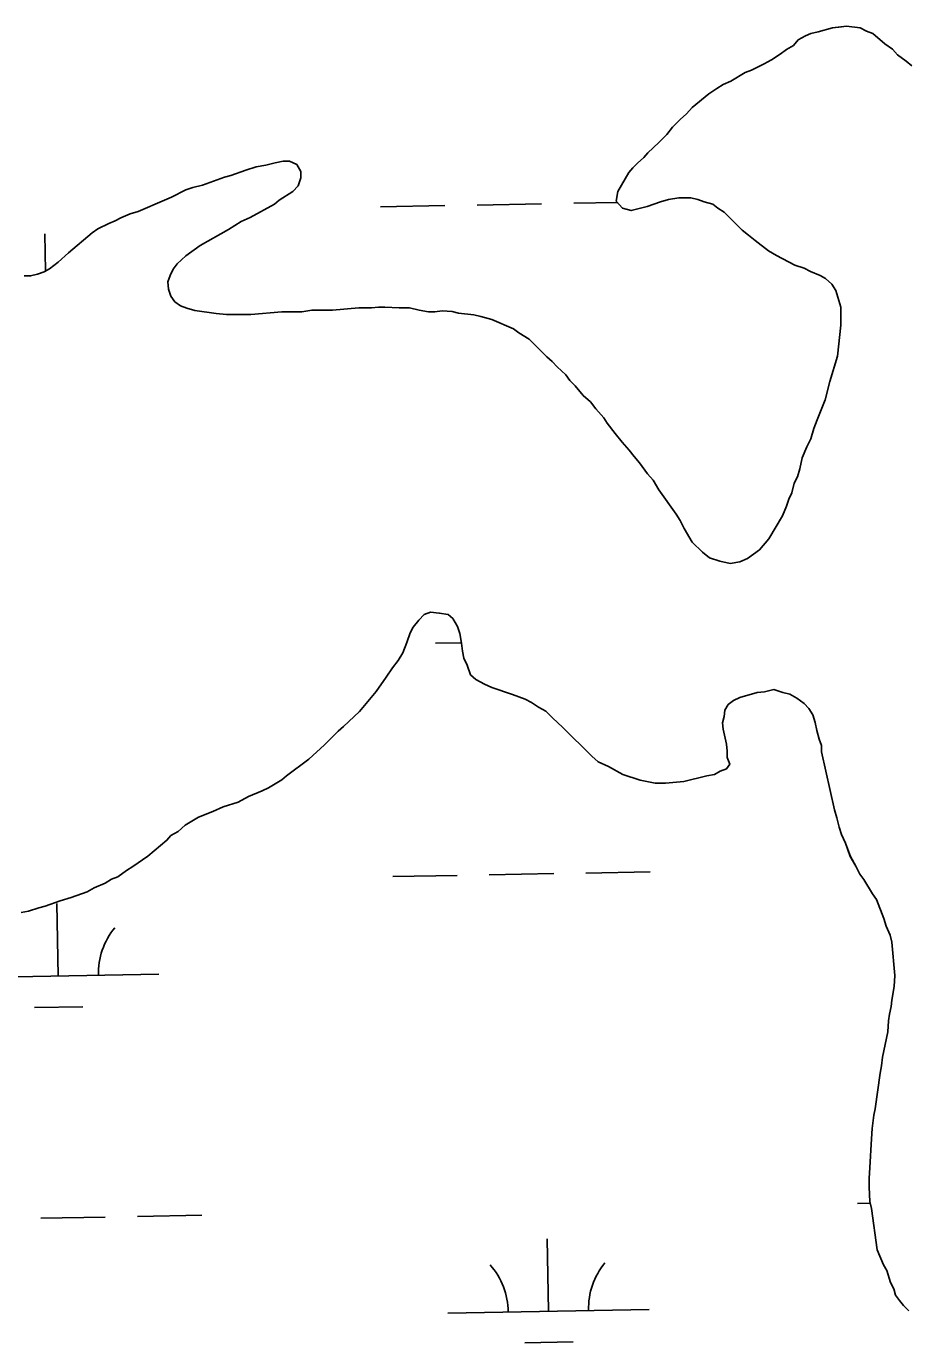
# Model space of a CAD drawing. Extents: x 3957609 to 3995875, y 234277 to 260273.
# Drawn here: x 3973700 to 3974138, y 250404 to 251058 of the extents above; entities that cross this region are included whole.
import ezdxf

# ---------------------------------------------------------------- set-up
doc = ezdxf.new("R2010")
doc.units = 0
doc.layers.add('V-TOPO-SHOR', color=7, linetype='Continuous')
doc.layers.add('V-WETL-SWMP', color=7, linetype='Continuous')

msp = doc.modelspace()

# ---------------------------------------------------------------- linework, layer by layer
at = {"layer": 'V-TOPO-SHOR'}
for points in [[(3974043.254, 250967.758), (3974040.889, 250969.722), (3974036.553, 250970.897), (3974033.399, 250972.073), (3974029.854, 250972.855), (3974023.948, 250972.847), (3974018.828, 250972.05), (3974014.892, 250970.862), (3974008.199, 250968.489), (3974000.324, 250966.506), (3973995.991, 250967.68), (3973992.835, 250971.221), (3973993.615, 250975.947), (3973999.114, 250985.409), (3974001.08, 250987.775), (3974003.437, 250990.142), (3974006.585, 250992.905), (3974008.549, 250995.27), (3974014.056, 251000.401), (3974017.988, 251004.345), (3974020.739, 251007.894), (3974024.671, 251011.839), (3974027.819, 251014.601), (3974030.569, 251017.755), (3974038.831, 251024.465), (3974042.765, 251027.229), (3974045.913, 251029.204), (3974049.849, 251030.785), (3974056.931, 251035.129), (3974060.079, 251036.314), (3974066.376, 251039.476), (3974069.917, 251041.451), (3974074.247, 251044.216), (3974077.393, 251046.583), (3974080.934, 251048.559), (3974083.293, 251051.32), (3974086.834, 251053.294), (3974089.59, 251054.48), (3974093.133, 251055.275), (3974100.22, 251057.255), (3974103.369, 251057.655), (3974107.308, 251058.054), (3974114.005, 251057.278), (3974117.159, 251055.707), (3974120.31, 251054.529), (3974126.227, 251049.419), (3974130.17, 251046.669), (3974132.537, 251043.917), (3974136.875, 251040.773), (3974139.635, 251038.414)], [(3973698.68, 250934.117), (3973701.83, 250934.121), (3973705.375, 250934.916), (3973708.523, 250936.102), (3973711.278, 250937.683), (3973715.605, 250940.841), (3973720.719, 250945.574), (3973732.518, 250955.441), (3973735.272, 250957.413), (3973740.781, 250960.18), (3973743.929, 250961.366), (3973746.686, 250962.947), (3973751.408, 250964.923), (3973755.345, 250966.111), (3973768.333, 250971.647), (3973771.876, 250973.228), (3973778.958, 250976.783), (3973782.501, 250977.971), (3973787.226, 250979.161), (3973798.248, 250983.115), (3973801.398, 250983.908), (3973808.877, 250986.679), (3973813.993, 250988.26), (3973818.72, 250989.057), (3973823.445, 250990.247), (3973827.381, 250991.039), (3973830.533, 250991.045), (3973834.08, 250989.475), (3973836.054, 250985.934), (3973836.058, 250982.784), (3973834.885, 250978.843), (3973832.13, 250976.081), (3973825.443, 250971.739), (3973823.082, 250969.765), (3973810.884, 250963.049), (3973806.555, 250961.073)], [(3973806.555, 250961.073), (3973800.259, 250957.124), (3973786.093, 250949.223), (3973779.011, 250944.093), (3973774.686, 250940.146), (3973772.722, 250937.388), (3973771.151, 250934.234), (3973769.973, 250931.082), (3973770.375, 250927.537), (3973771.561, 250923.994), (3973773.535, 250921.239), (3973776.296, 250919.275), (3973779.447, 250918.1), (3973783.388, 250916.922), (3973794.025, 250915.366), (3973799.145, 250914.981), (3973811.355, 250914.999), (3973826.713, 250916.205), (3973836.56, 250916.222), (3973841.678, 250917.016), (3973851.92, 250917.035), (3973864.915, 250918.237), (3973871.216, 250918.247), (3973874.761, 250918.647), (3973877.911, 250918.651), (3973885.001, 250918.27), (3973890.121, 250918.278), (3973894.85, 250917.102), (3973899.577, 250916.322), (3973902.729, 250916.328), (3973906.274, 250916.728), (3973911.394, 250916.343), (3973914.546, 250915.558), (3973922.029, 250914.784), (3973925.576, 250914.002), (3973931.094, 250912.435), (3973941.735, 250907.727), (3973944.496, 250905.76), (3973949.62, 250902.619), (3973958.299, 250893.968), (3973961.06, 250891.609), (3973963.427, 250888.856), (3973967.765, 250884.924), (3973969.739, 250882.17), (3973972.502, 250879.417), (3973976.449, 250874.698), (3973979.998, 250871.553), (3973982.761, 250868.012), (3973986.705, 250863.686), (3973988.286, 250860.932), (3973992.233, 250855.818), (3973995.784, 250851.491), (3973999.335, 250847.558), (3974001.705, 250844.411), (3974004.465, 250841.265), (3974008.414, 250835.758), (3974011.175, 250832.61), (3974013.939, 250827.889), (3974022.625, 250815.694), (3974024.599, 250812.546), (3974026.576, 250808.61), (3974030.524, 250801.921), (3974035.652, 250796.809), (3974039.201, 250794.058), (3974044.323, 250792.49), (3974049.446, 250791.316), (3974054.17, 250792.113), (3974058.107, 250793.694), (3974064.009, 250798.036), (3974068.725, 250803.557), (3974075.404, 250814.991), (3974077.366, 250819.72), (3974078.539, 250823.267), (3974080.11, 250826.421), (3974081.286, 250831.148), (3974082.855, 250834.302), (3974084.03, 250838.242), (3974085.204, 250843.757), (3974087.557, 250849.277), (3974089.521, 250853.217), (3974091.088, 250858.341), (3974092.656, 250862.677), (3974096.578, 250872.528), (3974098.927, 250881.59), (3974102.845, 250894.202), (3974104.395, 250909.564), (3974104.381, 250918.624), (3974102.005, 250926.89), (3974100.031, 250930.037), (3974096.875, 250932.79), (3974094.117, 250934.361), (3974089.386, 250936.323), (3974086.234, 250937.894), (3974081.505, 250939.46), (3974072.438, 250944.173), (3974068.494, 250946.53), (3974061.791, 250951.638), (3974058.637, 250954.39), (3974055.481, 250956.747), (3974046.408, 250965.791), (3974043.254, 250967.758)], [(3973950.699, 250722.231), (3973947.545, 250723.804), (3973941.239, 250726.155), (3973930.993, 250729.684), (3973927.446, 250731.255), (3973923.111, 250733.61), (3973920.35, 250735.969), (3973918.767, 250740.692), (3973917.186, 250744.235), (3973916.391, 250747.778), (3973915.992, 250751.716), (3973915.195, 250756.441), (3973914.009, 250759.984), (3973911.64, 250763.918), (3973909.272, 250765.884), (3973904.939, 250766.664), (3973900.605, 250767.051), (3973897.457, 250765.866), (3973894.705, 250763.105), (3973891.952, 250759.554), (3973890.381, 250756.795), (3973888.815, 250752.066), (3973886.855, 250746.942), (3973884.498, 250743), (3973881.745, 250739.451), (3973878.601, 250734.72), (3973873.494, 250727.621), (3973865.238, 250717.762), (3973857.374, 250710.267), (3973854.619, 250707.899), (3973847.935, 250701.192), (3973840.068, 250694.089), (3973829.054, 250685.801), (3973826.695, 250683.829), (3973820.004, 250679.878), (3973816.856, 250678.297), (3973810.165, 250675.53), (3973805.05, 250672.766), (3973797.57, 250670.39), (3973792.454, 250668.018), (3973785.368, 250665.25), (3973778.679, 250661.301), (3973775.141, 250658.145), (3973771.6, 250656.169), (3973769.633, 250653.803), (3973760.194, 250645.91), (3973752.719, 250640.778), (3973749.571, 250638.804), (3973745.244, 250635.646), (3973742.094, 250634.46), (3973738.946, 250632.486), (3973733.435, 250630.114), (3973729.894, 250628.138), (3973722.022, 250625.369), (3973716.51, 250623.784), (3973709.031, 250621.015), (3973705.881, 250620.222), (3973700.765, 250618.637), (3973697.22, 250617.844)], [(3974138.269, 250420.051), (3974135.509, 250422.803), (3974133.534, 250425.162), (3974131.56, 250427.917), (3974130.77, 250431.067), (3974129.189, 250434.215), (3974127.208, 250440.119), (3974125.629, 250442.874), (3974122.467, 250450.353), (3974119.676, 250470.829), (3974118.883, 250474.372), (3974118.477, 250481.46), (3974118.471, 250485.794), (3974118.856, 250491.309), (3974119.62, 250505.487), (3974120.005, 250510.609), (3974120.784, 250517.304), (3974121.566, 250520.458), (3974123.901, 250538.185), (3974124.683, 250541.731), (3974125.07, 250546.064), (3974127.806, 250558.672), (3974128.191, 250564.187), (3974128.58, 250567.339), (3974129.361, 250571.277), (3974129.75, 250574.431), (3974130.919, 250581.128), (3974131.304, 250586.641), (3974129.703, 250603.181), (3974128.91, 250606.726), (3974126.934, 250611.053), (3974125.746, 250614.992), (3974122.186, 250624.439), (3974120.212, 250627.192), (3974115.868, 250634.274), (3974113.894, 250637.028), (3974111.92, 250640.962), (3974109.155, 250645.685), (3974106.779, 250652.378), (3974104.803, 250656.705), (3974103.617, 250660.248), (3974102.427, 250664.973), (3974101.239, 250668.909), (3974094.891, 250697.653), (3974094.887, 250700.803), (3974093.701, 250703.953), (3974092.511, 250708.282), (3974091.716, 250712.218), (3974090.528, 250716.157), (3974088.554, 250719.304), (3974086.189, 250721.664), (3974082.637, 250724.414), (3974079.09, 250726.378), (3974075.545, 250727.161), (3974071.21, 250728.727), (3974066.485, 250727.539), (3974062.942, 250727.14), (3974054.281, 250724.762), (3974051.131, 250723.181), (3974048.379, 250721.207), (3974046.808, 250718.448), (3974046.419, 250715.296), (3974045.634, 250712.145), (3974046.034, 250708.995), (3974047.623, 250701.513), (3974048.02, 250697.97), (3974048.026, 250694.819), (3974049.212, 250691.671), (3974047.641, 250689.303), (3974044.493, 250688.117), (3974041.739, 250686.538), (3974037.801, 250685.744), (3974026.383, 250682.969), (3974017.327, 250682.166), (3974012.207, 250682.158), (3974004.719, 250683.72), (3973996.05, 250686.465), (3973988.956, 250690.391), (3973983.832, 250692.746), (3973980.676, 250695.498), (3973966.08, 250710.047), (3973961.347, 250714.373), (3973957.795, 250717.912), (3973954.246, 250719.876), (3973950.699, 250722.231)]]:
    msp.add_lwpolyline(points, dxfattribs=at)
at = {"layer": 'V-WETL-SWMP'}
for p, q in [((3973875.738, 250968.399), (3973907.733, 250968.981)), ((3973923.73, 250969.272), (3973955.725, 250969.854)), ((3973971.722, 250970.145), (3973993.441, 250970.54)), ((3973709.226, 250936.505), (3973708.891, 250954.934)), ((3973903.092, 250751.618), (3973915.969, 250751.852)), ((3973881.786, 250635.779), (3973913.781, 250636.361)), ((3973929.778, 250636.652), (3973961.773, 250637.234)), ((3973977.77, 250637.525), (3974009.765, 250638.106)), ((3973715.594, 250586.32), (3973714.939, 250622.314)), ((3973665.602, 250585.411), (3973765.586, 250587.229)), ((3973703.876, 250570.673), (3973727.872, 250571.109)), ((3974112.775, 250473.451), (3974119.064, 250473.565)), ((3973706.935, 250466.071), (3973738.929, 250466.653)), ((3973754.927, 250466.944), (3973786.921, 250467.526)), ((3973959.132, 250419.907), (3973958.477, 250455.901)), ((3973909.14, 250418.998), (3974009.123, 250420.816)), ((3973947.414, 250404.26), (3973971.41, 250404.697))]:
    msp.add_line(p, q, dxfattribs=at)
for points in [[(3974139.636, 251038.413), (3974136.875, 251040.772), (3974132.537, 251043.916), (3974130.17, 251046.669), (3974126.227, 251049.419), (3974120.311, 251054.53), (3974117.158, 251055.707), (3974114.004, 251057.277), (3974107.308, 251058.054), (3974100.219, 251057.255), (3974093.133, 251055.274), (3974089.59, 251054.481), (3974086.834, 251053.295), (3974083.293, 251051.32), (3974080.934, 251048.559), (3974077.393, 251046.584), (3974074.246, 251044.215), (3974069.918, 251041.451), (3974066.376, 251039.476), (3974060.079, 251036.315), (3974056.93, 251035.129), (3974049.848, 251030.785), (3974045.912, 251029.203), (3974042.764, 251027.229), (3974038.83, 251024.465), (3974030.57, 251017.756), (3974027.818, 251014.601), (3974024.671, 251011.839), (3974020.739, 251007.894), (3974017.988, 251004.345), (3974014.056, 251000.4), (3974008.55, 250995.271), (3974006.584, 250992.905), (3974003.438, 250990.142), (3974001.079, 250987.775), (3973999.113, 250985.409), (3973993.614, 250975.948), (3973992.834, 250971.22), (3973995.991, 250967.68), (3974000.325, 250966.506), (3974008.199, 250968.488), (3974014.891, 250970.862), (3974018.828, 250972.05), (3974023.947, 250972.846), (3974029.854, 250972.855), (3974033.4, 250972.073), (3974036.553, 250970.897), (3974040.888, 250969.722), (3974043.254, 250967.757), (3974046.408, 250965.792), (3974055.481, 250956.748)], [(3973823.083, 250969.765), (3973825.443, 250971.738), (3973832.131, 250976.081), (3973834.884, 250978.843), (3973836.059, 250982.783), (3973836.054, 250985.934), (3973834.079, 250989.475), (3973830.532, 250991.045), (3973827.381, 250991.04), (3973823.444, 250990.246), (3973818.719, 250989.057), (3973813.994, 250988.261), (3973808.877, 250986.678), (3973801.398, 250983.909), (3973798.248, 250983.116), (3973787.226, 250979.16), (3973782.502, 250977.97), (3973778.959, 250976.783), (3973771.875, 250973.227), (3973768.333, 250971.646), (3973755.345, 250966.111), (3973751.408, 250964.923), (3973746.685, 250962.946), (3973743.93, 250961.366), (3973740.781, 250960.179), (3973735.272, 250957.413), (3973732.518, 250955.44), (3973720.718, 250945.574), (3973715.606, 250940.84), (3973711.278, 250937.682), (3973708.524, 250936.102), (3973705.375, 250934.915), (3973701.831, 250934.122), (3973698.68, 250934.117)], [(3974055.481, 250956.748), (3974058.636, 250954.39), (3974061.791, 250951.638), (3974068.495, 250946.529), (3974072.438, 250944.172), (3974081.504, 250939.46), (3974086.233, 250937.893), (3974089.386, 250936.322), (3974094.116, 250934.36), (3974096.875, 250932.789), (3974100.031, 250930.038), (3974102.005, 250926.89), (3974104.381, 250918.623), (3974104.396, 250909.564), (3974102.845, 250894.201), (3974098.927, 250881.591), (3974096.579, 250872.528), (3974092.656, 250862.676), (3974091.087, 250858.341), (3974089.52, 250853.218), (3974087.557, 250849.276), (3974085.203, 250843.758), (3974084.03, 250838.242), (3974082.855, 250834.302), (3974081.285, 250831.148), (3974080.111, 250826.42), (3974078.54, 250823.267), (3974077.365, 250819.72), (3974075.403, 250814.991), (3974068.726, 250803.558), (3974064.008, 250798.036), (3974058.107, 250793.694), (3974054.171, 250792.113), (3974049.446, 250791.317), (3974044.324, 250792.49), (3974039.202, 250794.058), (3974035.652, 250796.809), (3974030.524, 250801.921), (3974026.575, 250808.61), (3974024.599, 250812.546), (3974022.625, 250815.693), (3974013.94, 250827.889), (3974011.175, 250832.611), (3974008.413, 250835.757), (3974004.466, 250841.265), (3974001.704, 250844.411), (3973999.335, 250847.558), (3973995.784, 250851.491), (3973992.233, 250855.818), (3973988.286, 250860.932), (3973986.706, 250863.686), (3973982.76, 250868.012), (3973979.998, 250871.553), (3973976.448, 250874.698), (3973972.502, 250879.418), (3973969.74, 250882.17), (3973967.766, 250884.924), (3973963.428, 250888.856), (3973961.06, 250891.609), (3973958.299, 250893.968), (3973949.62, 250902.619), (3973944.495, 250905.761), (3973941.735, 250907.726), (3973931.093, 250912.435), (3973925.576, 250914.002), (3973922.03, 250914.784), (3973914.546, 250915.559), (3973911.394, 250916.342), (3973906.273, 250916.728), (3973902.729, 250916.328), (3973899.578, 250916.323), (3973894.85, 250917.103), (3973890.122, 250918.277), (3973885.002, 250918.269), (3973877.912, 250918.651), (3973874.761, 250918.646), (3973871.217, 250918.247), (3973864.915, 250918.236), (3973851.92, 250917.034), (3973841.679, 250917.017), (3973836.56, 250916.221), (3973826.714, 250916.206), (3973811.355, 250914.999), (3973799.146, 250914.98), (3973794.025, 250915.365), (3973783.388, 250916.923), (3973779.448, 250918.099), (3973776.295, 250919.275), (3973773.535, 250921.24), (3973771.561, 250923.994), (3973770.374, 250927.537), (3973769.974, 250931.081), (3973771.151, 250934.234), (3973772.721, 250937.387), (3973774.686, 250940.147), (3973779.012, 250944.093), (3973786.093, 250949.224), (3973800.259, 250957.124), (3973806.555, 250961.073), (3973810.884, 250963.049), (3973823.083, 250969.765)], [(3973697.221, 250617.845), (3973700.765, 250618.638), (3973705.882, 250620.222), (3973709.032, 250621.014), (3973716.511, 250623.784), (3973722.022, 250625.368), (3973729.895, 250628.138), (3973733.436, 250630.113), (3973738.947, 250632.485), (3973742.094, 250634.459), (3973745.243, 250635.646), (3973749.571, 250638.804), (3973752.718, 250640.778), (3973760.194, 250645.91), (3973769.633, 250653.803), (3973771.599, 250656.169), (3973775.14, 250658.144), (3973778.68, 250661.301), (3973785.369, 250665.25), (3973792.454, 250668.018), (3973797.571, 250670.39), (3973805.05, 250672.765), (3973810.166, 250675.53), (3973816.857, 250678.298), (3973820.005, 250679.879), (3973826.695, 250683.828), (3973829.055, 250685.801), (3973840.069, 250694.09), (3973847.935, 250701.192), (3973854.62, 250707.899), (3973857.373, 250710.266), (3973865.238, 250717.762), (3973873.493, 250727.622), (3973878.602, 250734.72), (3973881.745, 250739.451), (3973884.497, 250743), (3973886.854, 250746.943), (3973888.815, 250752.066), (3973890.382, 250756.795), (3973891.953, 250759.554), (3973894.705, 250763.104), (3973897.457, 250765.865), (3973900.606, 250767.052), (3973904.939, 250766.665), (3973909.273, 250765.884), (3973911.639, 250763.919), (3973914.009, 250759.984), (3973915.196, 250756.441), (3973915.992, 250751.716), (3973916.392, 250747.778), (3973917.185, 250744.235), (3973918.766, 250740.692), (3973920.349, 250735.969), (3973923.11, 250733.61), (3973927.446, 250731.254), (3973930.994, 250729.684), (3973941.24, 250726.156), (3973947.545, 250723.803), (3973950.699, 250722.232), (3973954.247, 250719.875), (3973957.795, 250717.911), (3973961.346, 250714.372), (3973966.079, 250710.048), (3973980.675, 250695.498), (3973983.831, 250692.746), (3973988.955, 250690.391), (3973996.05, 250686.464), (3974004.72, 250683.721), (3974012.206, 250682.158), (3974017.326, 250682.166), (3974026.383, 250682.968), (3974037.801, 250685.744), (3974041.738, 250686.538), (3974044.493, 250688.118)], [(3974044.493, 250688.118), (3974047.642, 250689.304), (3974049.213, 250691.67), (3974048.026, 250694.819), (3974048.021, 250697.97), (3974047.622, 250701.514), (3974046.034, 250708.995), (3974045.635, 250712.145), (3974046.418, 250715.297), (3974046.807, 250718.449), (3974048.378, 250721.208), (3974051.132, 250723.182), (3974054.28, 250724.763), (3974062.941, 250727.14), (3974066.485, 250727.539), (3974071.21, 250728.728), (3974075.545, 250727.16), (3974079.091, 250726.378), (3974082.638, 250724.414), (3974086.188, 250721.663), (3974088.555, 250719.304), (3974090.529, 250716.156), (3974091.717, 250712.219), (3974092.511, 250708.282), (3974093.7, 250703.952), (3974094.886, 250700.803), (3974094.891, 250697.652), (3974101.239, 250668.91), (3974102.427, 250664.973), (3974103.617, 250660.249), (3974104.804, 250656.706), (3974106.78, 250652.377), (3974109.154, 250645.685), (3974111.919, 250640.963), (3974113.894, 250637.028), (3974115.868, 250634.274), (3974120.212, 250627.192), (3974122.186, 250624.438), (3974125.746, 250614.991), (3974126.934, 250611.054), (3974128.91, 250606.725), (3974129.703, 250603.181), (3974131.305, 250586.642), (3974130.92, 250581.127), (3974129.75, 250574.43), (3974129.361, 250571.278), (3974128.58, 250567.338), (3974128.191, 250564.187), (3974127.806, 250558.672), (3974125.069, 250546.064), (3974124.682, 250541.731), (3974123.9, 250538.185), (3974121.566, 250520.458), (3974120.783, 250517.305), (3974120.006, 250510.609), (3974119.62, 250505.488), (3974118.856, 250491.308), (3974118.471, 250485.793), (3974118.478, 250481.46), (3974118.883, 250474.372), (3974119.676, 250470.828), (3974122.466, 250450.352), (3974125.629, 250442.874), (3974127.209, 250440.119), (3974129.188, 250434.215), (3974130.769, 250431.066), (3974131.561, 250427.917), (3974133.535, 250425.163), (3974135.508, 250422.803), (3974138.27, 250420.05)]]:
    msp.add_lwpolyline(points, dxfattribs=at)
for centre, start, end in [((3973770.819, 250587.799), 140.269876, 181.813534), ((3973903.889, 250419.377), 0.269879, 41.813537), ((3974014.357, 250421.386), 140.269876, 181.813534)]:
    msp.add_arc(centre, 35.246, start, end, dxfattribs=at)

doc.saveas('drawing.dxf')
